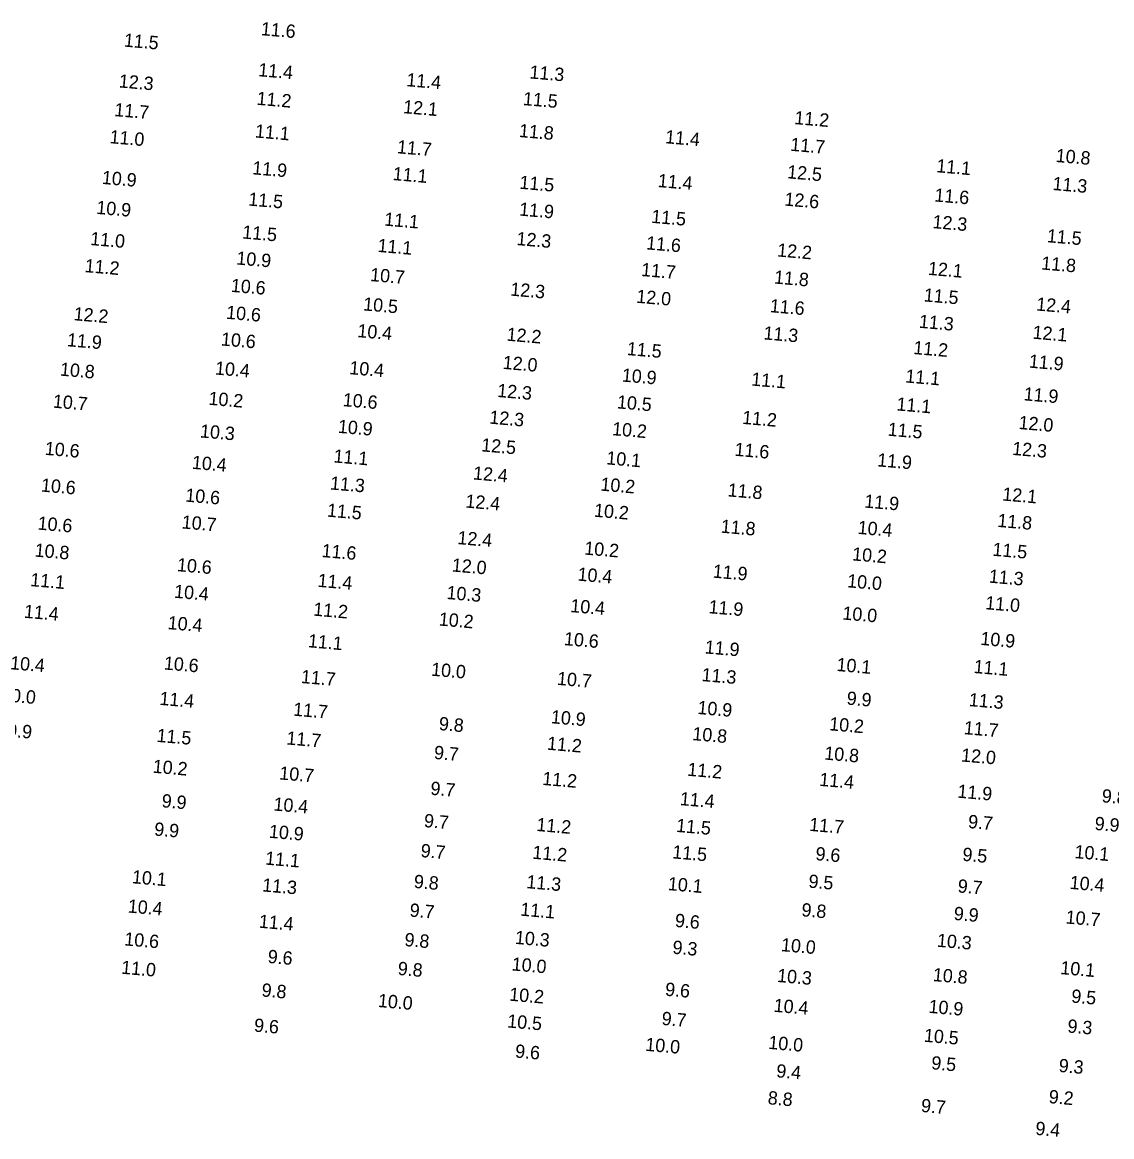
# Model space of a CAD drawing. Extents: x 988130 to 1132882, y 654656 to 841453.
# Drawn here: x 1060314.7 to 1060723.9, y 742275.9 to 742694.3 of the extents above; entities that cross this region are included whole.
import ezdxf

# ---------------------------------------------------------------- set-up
doc = ezdxf.new("R2010")
doc.units = 0
doc.layers.add('V-TOPO-SOUN', color=7, linetype='Continuous')

msp = doc.modelspace()

# ---------------------------------------------------------------- texts
at = {"layer": 'V-TOPO-SOUN'}
for s, p in [('11.6 ', (1060404.21, 742689.47)), ('11.5 ', (1060352.77, 742685.19)), ('11.4 ', (1060403.22, 742674.07)), ('11.3 ', (1060505.11, 742673.24)), ('12.3 ', (1060350.87, 742669.86)), ('11.4 ', (1060458.87, 742670.32)), ('11.2 ', (1060402.63, 742663.34)), ('11.5 ', (1060502.65, 742663.23)), ('11.7 ', (1060349.19, 742659.09)), ('12.1 ', (1060457.64, 742660.19)), ('11.2 ', (1060604.58, 742656.09)), ('11.1 ', (1060402.02, 742651.07)), ('11.8 ', (1060501.16, 742651.24)), ('11.0 ', (1060347.41, 742648.92)), ('11.4 ', (1060556.05, 742648.9)), ('11.7 ', (1060603.06, 742646.07)), ('11.7 ', (1060455.35, 742645.14)), ('10.8 ', (1060702.73, 742641.87)), ('11.1 ', (1060657.9, 742638.02)), ('10.9 ', (1060344.5, 742633.63)), ('11.9 ', (1060400.99, 742637.24)), ('11.1 ', (1060453.74, 742635.08)), ('12.5 ', (1060601.87, 742635.75)), ('11.5 ', (1060501.33, 742631.82)), ('11.4 ', (1060553.28, 742632.46)), ('11.3 ', (1060701.52, 742631.35)), ('11.5 ', (1060399.5, 742625.51)), ('12.6 ', (1060600.84, 742625.5)), ('11.6 ', (1060657.18, 742627.05)), ('10.9 ', (1060342.42, 742622.39)), ('11.9 ', (1060501.23, 742621.75)), ('11.1 ', (1060450.54, 742617.98)), ('11.5 ', (1060550.83, 742619.03)), ('12.3 ', (1060656.46, 742617.03)), ('11.5 ', (1060397.23, 742613.15)), ('11.0 ', (1060340.13, 742610.68)), ('12.3 ', (1060500.22, 742610.68)), ('11.6 ', (1060548.91, 742609.06)), ('11.5 ', (1060699.41, 742611.74)), ('11.1 ', (1060448.03, 742608.11)), ('12.2 ', (1060598.13, 742606.39)), ('11.2 ', (1060338.06, 742600.52)), ('10.9 ', (1060395.02, 742603.38)), ('11.8 ', (1060697.29, 742601.51)), ('10.7 ', (1060445.25, 742597.16)), ('11.7 ', (1060547.03, 742599.05)), ('11.8 ', (1060596.96, 742596.23)), ('12.1 ', (1060654.76, 742599.49)), ('10.6 ', (1060392.94, 742593.11)), ('12.3 ', (1060497.9, 742591.7)), ('12.0 ', (1060545.22, 742589.01)), ('11.5 ', (1060653.18, 742589.52)), ('10.5 ', (1060442.64, 742586.14)), ('11.6 ', (1060595.37, 742585.47)), ('12.4 ', (1060695.41, 742586.11)), ('12.2 ', (1060333.89, 742582.45)), ('10.6 ', (1060391.17, 742583)), ('11.3 ', (1060651.36, 742579.62)), ('10.4 ', (1060440.47, 742576.11)), ('11.3 ', (1060592.98, 742575.26)), ('12.1 ', (1060694.03, 742575.52)), ('11.9 ', (1060331.42, 742572.68)), ('10.6 ', (1060389.24, 742572.98)), ('12.2 ', (1060496.51, 742574.77)), ('11.5 ', (1060541.68, 742569.38)), ('11.2 ', (1060649.24, 742569.76)), ('12.0 ', (1060495.05, 742564.19)), ('11.9 ', (1060692.64, 742564.66)), ('10.8 ', (1060328.77, 742561.65)), ('10.4 ', (1060387.01, 742562.07)), ('10.4 ', (1060437.45, 742562.2)), ('10.9 ', (1060539.78, 742559.43)), ('11.1 ', (1060646.27, 742559.08)), ('11.1 ', (1060588.39, 742557.93)), ('10.2 ', (1060384.55, 742550.71)), ('10.6 ', (1060434.98, 742550.19)), ('12.3 ', (1060492.98, 742553.64)), ('11.9 ', (1060690.68, 742552.38)), ('10.7 ', (1060326.1, 742549.63)), ('10.5 ', (1060537.96, 742549.36)), ('11.1 ', (1060642.93, 742548.59)), ('12.3 ', (1060490.03, 742543.63)), ('11.2 ', (1060584.97, 742543.54)), ('12.0 ', (1060688.79, 742541.62)), ('10.3 ', (1060381.37, 742538.45)), ('10.9 ', (1060433.14, 742540.18)), ('10.2 ', (1060536.13, 742539.29)), ('11.5 ', (1060639.64, 742539.1)), ('12.5 ', (1060486.99, 742533.22)), ('10.6 ', (1060323.07, 742531.91)), ('11.1 ', (1060431.51, 742529.06)), ('11.6 ', (1060582.11, 742531.56)), ('12.3 ', (1060686.37, 742531.89)), ('10.4 ', (1060378.31, 742526.67)), ('10.1 ', (1060533.96, 742528.34)), ('11.9 ', (1060635.68, 742527.59)), ('12.4 ', (1060483.91, 742522.67)), ('10.6 ', (1060321.63, 742518.13)), ('11.3 ', (1060430.21, 742518.91)), ('10.2 ', (1060531.74, 742518.48)), ('11.8 ', (1060579.54, 742516.31)), ('10.6 ', (1060375.84, 742514.36)), ('12.4 ', (1060481.04, 742512.12)), ('11.9 ', (1060630.85, 742512.12)), ('12.1 ', (1060682.68, 742514.77)), ('11.5 ', (1060429.05, 742508.71)), ('10.2 ', (1060529.34, 742508.68)), ('10.6 ', (1060320.36, 742503.85)), ('10.7 ', (1060374.5, 742504.28)), ('11.8 ', (1060680.82, 742504.86)), ('11.8 ', (1060576.94, 742502.69)), ('10.4 ', (1060628.34, 742502.24)), ('12.4 ', (1060478.04, 742498.4)), ('10.8 ', (1060319.25, 742493.71)), ('11.6 ', (1060427.04, 742493.54)), ('10.2 ', (1060525.67, 742494.47)), ('10.2 ', (1060626.28, 742492.28)), ('11.5 ', (1060678.97, 742494.02)), ('10.6 ', (1060372.71, 742488.23)), ('12.0 ', (1060475.93, 742488.11)), ('10.4 ', (1060523.14, 742484.69)), ('11.9 ', (1060573.93, 742485.81)), ('11.3 ', (1060677.61, 742483.93)), ('11.1 ', (1060317.61, 742482.63)), ('11.4 ', (1060425.52, 742482.36)), ('10.0 ', (1060624.4, 742482.18)), ('10.4 ', (1060371.63, 742478.25)), ('10.3 ', (1060473.93, 742477.79)), ('11.4 ', (1060315.24, 742470.74)), ('11.2 ', (1060423.88, 742471.54)), ('10.4 ', (1060520.43, 742472.87)), ('11.9 ', (1060572.35, 742472.45)), ('11.0 ', (1060676.26, 742473.94)), ('10.4 ', (1060369.23, 742466.48)), ('10.2 ', (1060471.05, 742467.83)), ('10.0 ', (1060622.62, 742470.08)), ('11.1 ', (1060421.9, 742459.67)), ('10.6 ', (1060518.06, 742460.47)), ('10.9 ', (1060674.44, 742460.55)), ('11.9 ', (1060570.93, 742457.35)), ('10.4 ', (1060310.04, 742451.41)), ('10.6 ', (1060367.79, 742451.32)), ('10.1 ', (1060620.41, 742450.76)), ('11.1 ', (1060671.91, 742450.01)), ('11.7 ', (1060419.27, 742446.24)), ('10.0 ', (1060468.15, 742448.99)), ('10.7 ', (1060515.44, 742445.55)), ('11.3 ', (1060569.74, 742446.97)), ('10.0 ', (1060306.65, 742439.46)), ('11.4 ', (1060366.13, 742438.04)), ('9.9', (1060624.21, 742438.13)), ('11.3 ', (1060670.1, 742437.57)), ('11.7 ', (1060416.34, 742433.98)), ('10.9 ', (1060568.18, 742434.62)), ('9.8', (1060471.06, 742428.57)), ('10.9 ', (1060513.14, 742431.13)), ('10.2 ', (1060617.66, 742428.49)), ('9.9', (1060308.94, 742426.13)), ('10.8 ', (1060566.27, 742424.8)), ('11.7 ', (1060668.22, 742427.04)), ('11.5 ', (1060365.06, 742424.15)), ('11.7 ', (1060413.82, 742423.17)), ('11.2 ', (1060511.69, 742421.2)), ('9.7', (1060469.21, 742417.75)), ('10.8 ', (1060615.81, 742417.5)), ('12.0 ', (1060667.21, 742416.78)), ('10.2 ', (1060363.61, 742412.56)), ('10.7 ', (1060411.14, 742410.04)), ('11.2 ', (1060509.9, 742407.98)), ('11.2 ', (1060564.39, 742411.42)), ('11.4 ', (1060613.94, 742407.63)), ('9.7', (1060467.89, 742404.28)), ('9.9', (1060366.95, 742399.61)), ('11.4 ', (1060561.58, 742400.4)), ('11.9 ', (1060665.81, 742403.2)), ('9.8', (1060720.01, 742401.47)), ('10.4 ', (1060408.95, 742398.37)), ('9.7', (1060465.45, 742392.15)), ('9.7', (1060669.8, 742391.81)), ('9.9', (1060717.33, 742391.09)), ('9.9', (1060364.15, 742388.98)), ('10.9 ', (1060407.24, 742388.14)), ('11.2 ', (1060507.7, 742390.69)), ('11.5 ', (1060560.17, 742390.34)), ('11.7 ', (1060610.15, 742390.73)), ('9.7', (1060464.21, 742380.9)), ('11.2 ', (1060506.18, 742380.27)), ('11.5 ', (1060558.73, 742380.41)), ('9.6', (1060612.5, 742379.74)), ('9.5', (1060667.67, 742379.5)), ('10.1 ', (1060709.79, 742380.49)), ('11.1 ', (1060405.83, 742378.06)), ('10.1 ', (1060355.8, 742371.06)), ('11.3 ', (1060404.72, 742368)), ('9.8', (1060461.66, 742369.32)), ('11.3 ', (1060503.94, 742369.21)), ('10.1 ', (1060557.07, 742368.49)), ('9.5', (1060609.88, 742369.42)), ('9.7', (1060665.9, 742367.61)), ('10.4 ', (1060707.98, 742368.95)), ('10.4 ', (1060354.24, 742360.07)), ('9.7', (1060460.07, 742358.56)), ('11.1 ', (1060501.67, 742358.89)), ('9.8', (1060607.24, 742358.68)), ('9.9', (1060664.43, 742357.3)), ('11.4 ', (1060403.46, 742354.37)), ('9.6', (1060559.71, 742354.68)), ('10.7 ', (1060706.46, 742355.95)), ('10.6 ', (1060352.92, 742347.73)), ('9.8', (1060458.15, 742347.48)), ('10.3 ', (1060499.62, 742348.3)), ('10.0 ', (1060599.56, 742345.56)), ('10.3 ', (1060658.12, 742347.22)), ('9.6', (1060406.77, 742341.15)), ('9.3', (1060558.8, 742344.61)), ('11.0 ', (1060351.75, 742337.09)), ('9.8', (1060455.61, 742336.66)), ('10.0 ', (1060498.42, 742338.33)), ('10.1 ', (1060704.47, 742336.95)), ('10.3 ', (1060598.09, 742334)), ('10.8 ', (1060656.58, 742334.33)), ('9.8', (1060404.48, 742328.55)), ('9.6', (1060556.03, 742328.84)), ('10.0 ', (1060448.17, 742324.6)), ('10.2 ', (1060497.49, 742326.97)), ('9.5', (1060708.57, 742326.27)), ('10.4 ', (1060596.81, 742322.8)), ('10.9 ', (1060654.97, 742322.41)), ('9.6', (1060401.64, 742315.36)), ('10.5 ', (1060496.74, 742316.92)), ('9.7', (1060554.72, 742317.89)), ('10.5 ', (1060653.23, 742311.55)), ('9.3', (1060707.12, 742315.03)), ('10.0 ', (1060548.6, 742308.15)), ('10.0 ', (1060594.8, 742308.88)), ('9.6', (1060499.69, 742305.62)), ('9.5', (1060655.99, 742301.22)), ('9.3', (1060703.84, 742300.22)), ('9.4', (1060597.77, 742298.21)), ('8.8', (1060594.58, 742288.09)), ('9.2', (1060700.09, 742288.52)), ('9.7', (1060652.13, 742285.19)), ('9.4', (1060695.07, 742276.61))]:
    msp.add_text(s, height=5, rotation=355, dxfattribs=at).set_placement(p)

doc.saveas('drawing.dxf')
